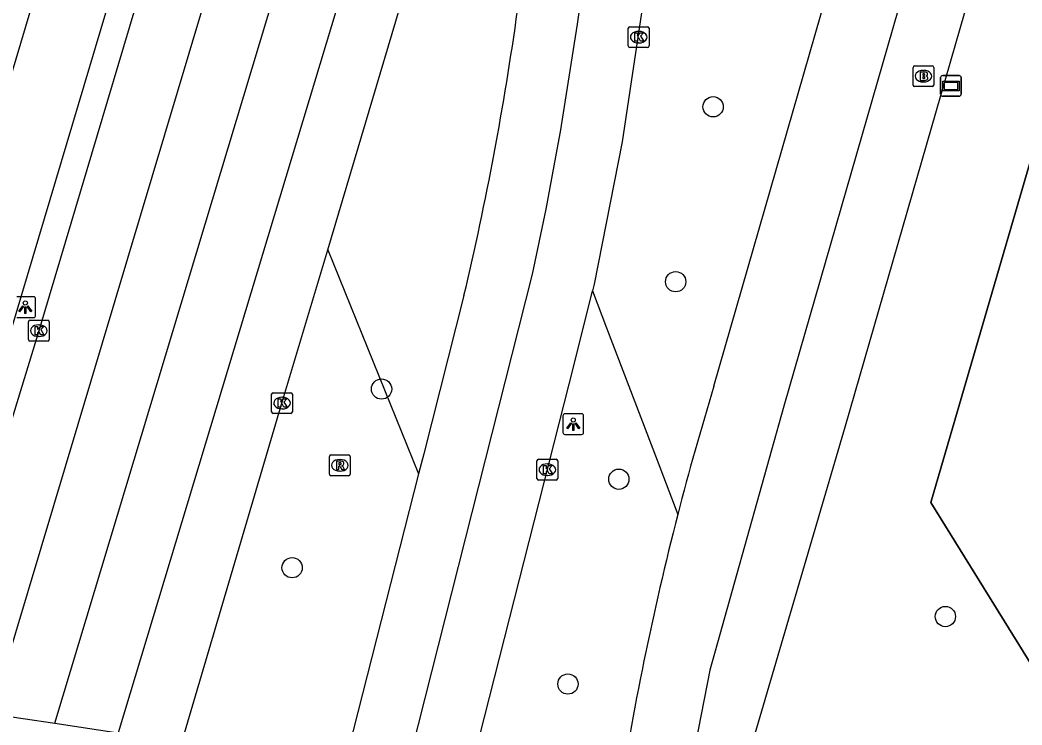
# Model space of a CAD drawing. Extents: x 159822 to 160765, y 380693 to 381634.
# Drawn here: x 160432.95 to 160481.27, y 380927.93 to 380961.92 of the extents above; entities that cross this region are included whole.
import ezdxf

# ---------------------------------------------------------------- set-up
doc = ezdxf.new("R2010")
doc.units = 0
for name, color, linetype in [('IMGEO_Berm_groen', 7, 'Continuous'), ('IMGEO_Boom', 7, 'Continuous'), ('IMGEO_Brandkraan', 7, 'Continuous'), ('IMGEO_Fietspad_gesloten', 7, 'Continuous'), ('IMGEO_Grasland_overig', 7, 'Continuous'), ('IMGEO_Hek', 7, 'Continuous'), ('IMGEO_Kolk', 7, 'Continuous'), ('IMGEO_Lichtpunt', 7, 'Continuous'), ('IMGEO_Rijbaan_regionaal_gesloten', 7, 'Continuous'), ('IMGEO_Rioolput', 7, 'Continuous'), ('IMGEO_Verklikker', 7, 'Continuous'), ('IMGEO_Voetpad_open', 7, 'Continuous')]:
    doc.layers.add(name, color=color, linetype=linetype)

msp = doc.modelspace()

# ---------------------------------------------------------------- linework, layer by layer
at = {"layer": 'IMGEO_Berm_groen'}
for points in [[(160447.785, 380950.845), (160452.171, 380940.037)], [(160460.555, 380948.867), (160461.237, 380947.079), (160463.67, 380940.698), (160464.67, 380938.076)]]:
    msp.add_lwpolyline(points, dxfattribs=at)
at = {"layer": 'IMGEO_Boom'}
for centre in [(160466.374, 380957.735), (160464.569, 380949.302), (160450.383, 380944.126), (160461.829, 380939.777), (160446.068, 380935.511), (160477.576, 380933.157), (160459.374, 380929.902)]:
    msp.add_circle(centre, 0.489, dxfattribs=at)
at = {"layer": 'IMGEO_Brandkraan'}
for p, q in [((160476.017, 380958.785), (160476.017, 380959.637)), ((160476.092, 380959.711), (160476.944, 380959.711)), ((160476.505, 380959.491), (160476.53, 380959.491)), ((160477.018, 380959.637), (160477.018, 380958.785)), ((160476.528, 380958.931), (160476.503, 380958.931)), ((160476.944, 380958.711), (160476.092, 380958.711))]:
    msp.add_line(p, q, dxfattribs=at)
for points in [[(160476.017, 380958.785), (160476.017, 380959.637)], [(160476.092, 380959.711), (160476.944, 380959.711)], [(160476.365, 380959.411), (160476.365, 380959.011), (160476.578, 380959.011)], [(160476.596, 380959.411), (160476.365, 380959.411)], [(160476.544, 380959.33), (160476.49, 380959.33), (160476.49, 380959.254)], [(160477.018, 380959.637), (160477.018, 380958.785)], [(160476.49, 380959.254), (160476.543, 380959.254)], [(160476.552, 380959.178), (160476.49, 380959.178), (160476.49, 380959.097)], [(160476.49, 380959.097), (160476.552, 380959.097)], [(160476.944, 380958.711), (160476.092, 380958.711)]]:
    msp.add_lwpolyline(points, dxfattribs=at)
for centre, radius, start, end in [((160476.094, 380959.635), 0.0765, 91.552, 178.448), ((160476.094, 380959.635), 0.0765, 91.552, 178.448), ((160476.545, 380959.292), 0.0379, 267.8285, 90.9355), ((160476.6, 380959.266), 0.145, 59.4692, 91.5367), ((160476.625, 380959.313), 0.0922, 285.5137, 58.1501), ((160476.942, 380959.635), 0.0765, 1.552, 88.448), ((160476.942, 380959.635), 0.0765, 1.552, 88.448), ((160476.553, 380959.137), 0.0404, 269.8759, 90.5077), ((160476.584, 380959.262), 0.251, 268.6676, 293.5347), ((160476.63, 380959.121), 0.105, 301.3115, 78.989), ((160476.094, 380958.787), 0.0765, 181.552, 268.448), ((160476.094, 380958.787), 0.0765, 181.552, 268.448), ((160476.942, 380958.787), 0.0765, 271.552, 358.448), ((160476.942, 380958.787), 0.0765, 271.552, 358.448)]:
    msp.add_arc(centre, radius, start, end, dxfattribs=at)
for centre, major_axis, ratio, start_param, end_param in [((160476.504, 380959.211), (-0.387, 0.002), 0.722429, 4.712389, 7.853982), ((160476.529, 380959.211), (-0.39, 0.002), 0.717154, 1.570796, 4.712389)]:
    msp.add_ellipse(centre, major_axis=major_axis, ratio=ratio, start_param=start_param, end_param=end_param, dxfattribs=at)
at = {"layer": 'IMGEO_Fietspad_gesloten'}
for points in [[(160466.416, 380944.268), (160482.464, 381000), (160482.962, 381001.729), (160488.36, 381020.483), (160496.093, 381046.616), (160500, 381059.744), (160519.133, 381124.033), (160522.926, 381137.273)], [(160523.114, 381125.096), (160500, 381047.442), (160499.436, 381045.547), (160492.063, 381020.603), (160486.22, 381000.302), (160486.133, 381000), (160486.07, 380999.782), (160469.778, 380943.304), (160466.218, 380930.567), (160464.818, 380923.425)], [(160421.756, 380929.632), (160421.998, 380930.129), (160423.044, 380932.278), (160424, 380934.038), (160425.296, 380936.759), (160426.108, 380938.6), (160426.813, 380940.474), (160427.763, 380943.321), (160444.659, 381000), (160447.353, 381009.038), (160448.292, 381011.77), (160449.427, 381014.696), (160450.637, 381017.472)], [(160430.556, 380940.447), (160448.338, 381000), (160450.353, 381006.75)]]:
    msp.add_lwpolyline(points, dxfattribs=at)
for centre, radius, start, end in [((160606.039, 380901.555), 146.011, 162.99041, 165.51516), ((160604.587, 380901.994), 144.494, 165.5395, 171.28688)]:
    msp.add_arc(centre, radius, start, end, dxfattribs=at)
at = {"layer": 'IMGEO_Grasland_overig'}
msp.add_lwpolyline([(160485.779, 380924.29), (160476.872, 380938.65), (160491.657, 380989.31), (160500, 380984.04), (160525.173, 380967.859), (160556.535, 380944.511)], dxfattribs=at)
at = {"layer": 'IMGEO_Hek'}
msp.add_lwpolyline([(160556.535, 380944.511), (160525.173, 380967.859), (160500, 380984.04), (160491.657, 380989.31), (160476.872, 380938.65), (160485.779, 380924.29)], dxfattribs=at)
at = {"layer": 'IMGEO_Kolk'}
for p, q in [((160462.285, 380960.668), (160462.285, 380961.52)), ((160462.36, 380961.594), (160463.212, 380961.594)), ((160462.773, 380961.374), (160462.798, 380961.374)), ((160463.286, 380961.52), (160463.286, 380960.668)), ((160462.796, 380960.814), (160462.771, 380960.814)), ((160463.212, 380960.594), (160462.36, 380960.594)), ((160433.353, 380946.514), (160433.353, 380947.366)), ((160433.428, 380947.44), (160434.28, 380947.44)), ((160433.841, 380947.22), (160433.866, 380947.22)), ((160434.354, 380947.366), (160434.354, 380946.514)), ((160434.28, 380946.44), (160433.428, 380946.44)), ((160433.864, 380946.66), (160433.839, 380946.66)), ((160445.083, 380943.024), (160445.083, 380943.876)), ((160445.158, 380943.95), (160446.01, 380943.95)), ((160446.084, 380943.876), (160446.084, 380943.024)), ((160445.571, 380943.73), (160445.596, 380943.73)), ((160446.01, 380942.95), (160445.158, 380942.95)), ((160445.594, 380943.17), (160445.569, 380943.17)), ((160457.88, 380939.811), (160457.88, 380940.663)), ((160457.955, 380940.737), (160458.807, 380940.737)), ((160458.368, 380940.517), (160458.393, 380940.517)), ((160458.881, 380940.663), (160458.881, 380939.811)), ((160458.391, 380939.957), (160458.366, 380939.957)), ((160458.807, 380939.737), (160457.955, 380939.737))]:
    msp.add_line(p, q, dxfattribs=at)
for points in [[(160462.285, 380960.668), (160462.285, 380961.52)], [(160462.36, 380961.594), (160463.212, 380961.594)], [(160462.606, 380961.294), (160462.729, 380961.294), (160462.729, 380961.143), (160462.859, 380961.294), (160463.023, 380961.294), (160462.877, 380961.143), (160463.03, 380960.894), (160462.878, 380960.894), (160462.793, 380961.058), (160462.729, 380960.991), (160462.729, 380960.894), (160462.606, 380960.894), (160462.606, 380961.294)], [(160463.286, 380961.52), (160463.286, 380960.668)], [(160463.212, 380960.594), (160462.36, 380960.594)], [(160433.353, 380946.514), (160433.353, 380947.366)], [(160433.428, 380947.44), (160434.28, 380947.44)], [(160434.354, 380947.366), (160434.354, 380946.514)], [(160433.674, 380947.14), (160433.797, 380947.14), (160433.797, 380946.989), (160433.927, 380947.14), (160434.091, 380947.14), (160433.945, 380946.989), (160434.098, 380946.74), (160433.946, 380946.74), (160433.861, 380946.904), (160433.797, 380946.837), (160433.797, 380946.74), (160433.674, 380946.74), (160433.674, 380947.14)], [(160434.28, 380946.44), (160433.428, 380946.44)], [(160445.083, 380943.024), (160445.083, 380943.876)], [(160445.158, 380943.95), (160446.01, 380943.95)], [(160446.084, 380943.876), (160446.084, 380943.024)], [(160445.404, 380943.65), (160445.527, 380943.65), (160445.527, 380943.499), (160445.657, 380943.65), (160445.821, 380943.65), (160445.675, 380943.499), (160445.828, 380943.25), (160445.676, 380943.25), (160445.591, 380943.414), (160445.527, 380943.347), (160445.527, 380943.25), (160445.404, 380943.25), (160445.404, 380943.65)], [(160446.01, 380942.95), (160445.158, 380942.95)], [(160457.88, 380939.811), (160457.88, 380940.663)], [(160457.955, 380940.737), (160458.807, 380940.737)], [(160458.201, 380940.437), (160458.324, 380940.437), (160458.324, 380940.286), (160458.454, 380940.437), (160458.618, 380940.437), (160458.472, 380940.286), (160458.625, 380940.037), (160458.473, 380940.037), (160458.388, 380940.201), (160458.324, 380940.134), (160458.324, 380940.037), (160458.201, 380940.037), (160458.201, 380940.437)], [(160458.881, 380940.663), (160458.881, 380939.811)], [(160458.807, 380939.737), (160457.955, 380939.737)]]:
    msp.add_lwpolyline(points, dxfattribs=at)
for centre, start, end in [((160462.362, 380961.518), 91.552, 178.448), ((160462.362, 380961.518), 91.552, 178.448), ((160463.21, 380961.518), 1.552, 88.448), ((160463.21, 380961.518), 1.552, 88.448), ((160462.362, 380960.67), 181.552, 268.448), ((160462.362, 380960.67), 181.552, 268.448), ((160463.21, 380960.67), 271.552, 358.448), ((160463.21, 380960.67), 271.552, 358.448), ((160433.43, 380947.364), 91.552, 178.448), ((160433.43, 380947.364), 91.552, 178.448), ((160434.278, 380947.364), 1.552, 88.448), ((160434.278, 380947.364), 1.552, 88.448), ((160433.43, 380946.516), 181.552, 268.448), ((160433.43, 380946.516), 181.552, 268.448), ((160434.278, 380946.516), 271.552, 358.448), ((160434.278, 380946.516), 271.552, 358.448), ((160445.16, 380943.874), 91.552, 178.448), ((160445.16, 380943.874), 91.552, 178.448), ((160446.008, 380943.874), 1.552, 88.448), ((160446.008, 380943.874), 1.552, 88.448), ((160445.16, 380943.026), 181.552, 268.448), ((160445.16, 380943.026), 181.552, 268.448), ((160446.008, 380943.026), 271.552, 358.448), ((160446.008, 380943.026), 271.552, 358.448), ((160457.957, 380940.661), 91.552, 178.448), ((160457.957, 380940.661), 91.552, 178.448), ((160458.805, 380940.661), 1.552, 88.448), ((160458.805, 380940.661), 1.552, 88.448), ((160457.957, 380939.813), 181.552, 268.448), ((160457.957, 380939.813), 181.552, 268.448), ((160458.805, 380939.813), 271.552, 358.448), ((160458.805, 380939.813), 271.552, 358.448)]:
    msp.add_arc(centre, 0.0765, start, end, dxfattribs=at)
for centre, major_axis, ratio, start_param, end_param in [((160462.772, 380961.094), (-0.387, 0.002), 0.722429, 4.712389, 7.853982), ((160462.797, 380961.094), (-0.39, 0.002), 0.717154, 1.570796, 4.712389), ((160433.84, 380946.94), (-0.387, 0.002), 0.722429, 4.712389, 7.853982), ((160433.865, 380946.94), (-0.39, 0.002), 0.717154, 1.570796, 4.712389), ((160445.57, 380943.45), (-0.387, 0.002), 0.722429, 4.712389, 7.853982), ((160445.595, 380943.45), (-0.39, 0.002), 0.717154, 1.570796, 4.712389), ((160458.367, 380940.237), (-0.387, 0.002), 0.722429, 4.712389, 7.853982), ((160458.392, 380940.237), (-0.39, 0.002), 0.717154, 1.570796, 4.712389)]:
    msp.add_ellipse(centre, major_axis=major_axis, ratio=ratio, start_param=start_param, end_param=end_param, dxfattribs=at)
at = {"layer": 'IMGEO_Lichtpunt'}
for p, q in [((160433.603, 380948.572), (160432.795, 380948.572)), ((160433.603, 380948.572), (160432.795, 380948.572)), ((160433.697, 380947.67), (160433.697, 380948.477)), ((160433.697, 380947.67), (160433.697, 380948.477)), ((160432.795, 380947.576), (160433.603, 380947.576)), ((160432.795, 380947.576), (160433.603, 380947.576)), ((160460.033, 380942.932), (160459.225, 380942.932)), ((160460.033, 380942.932), (160459.225, 380942.932)), ((160459.131, 380942.837), (160459.131, 380942.03)), ((160459.131, 380942.837), (160459.131, 380942.03)), ((160460.127, 380942.03), (160460.127, 380942.837)), ((160460.127, 380942.03), (160460.127, 380942.837)), ((160459.225, 380941.936), (160460.033, 380941.936)), ((160459.225, 380941.936), (160460.033, 380941.936))]:
    msp.add_line(p, q, dxfattribs=at)
for points in [[(160433.075, 380948.141), (160433.114, 380948.113), (160432.926, 380947.851), (160432.888, 380947.878), (160433.075, 380948.141)], [(160433.177, 380948.093), (160433.224, 380948.093), (160433.224, 380947.771), (160433.177, 380947.771), (160433.177, 380948.093)], [(160433.287, 380948.113), (160433.325, 380948.14), (160433.512, 380947.878), (160433.473, 380947.85), (160433.287, 380948.113)], [(160459.505, 380942.501), (160459.544, 380942.473), (160459.356, 380942.211), (160459.318, 380942.238), (160459.505, 380942.501)], [(160459.607, 380942.453), (160459.654, 380942.453), (160459.654, 380942.131), (160459.607, 380942.131), (160459.607, 380942.453)], [(160459.717, 380942.473), (160459.755, 380942.5), (160459.942, 380942.238), (160459.903, 380942.21), (160459.717, 380942.473)]]:
    msp.add_lwpolyline(points, dxfattribs=at)
for centre in [(160433.2, 380948.275), (160459.63, 380942.635)]:
    msp.add_circle(centre, 0.0994, dxfattribs=at)
for centre, start, end in [((160433.603, 380948.477), 0, 90), ((160433.603, 380948.477), 0, 90), ((160433.603, 380947.67), 270, 0), ((160433.603, 380947.67), 270, 360), ((160459.225, 380942.837), 90, 180), ((160459.225, 380942.837), 90, 180), ((160460.033, 380942.837), 0, 90), ((160460.033, 380942.837), 0, 90), ((160459.225, 380942.03), 180, 270), ((160459.225, 380942.03), 180, 270), ((160460.033, 380942.03), 270, 0), ((160460.033, 380942.03), 270, 360)]:
    msp.add_arc(centre, 0.0946, start, end, dxfattribs=at)
at = {"layer": 'IMGEO_Rijbaan_regionaal_gesloten'}
for points in [[(160431.563, 380928.471), (160460.217, 381024.213)], [(160434.62, 380928.014), (160444.892, 380962.111), (160463.101, 381020.38)], [(160467.166, 381017.237), (160466.878, 381012.712), (160466.376, 381004.494), (160466.095, 381000), (160464.999, 380982.447), (160464.537, 380975.222), (160464.12, 380971.26), (160463.459, 380965.817), (160461.991, 380956.044), (160460.635, 380949.189), (160460.555, 380948.867)], [(160451.57, 381006.365), (160449.668, 381000), (160446.12, 380988.129), (160439.986, 380967.488), (160433.854, 380946.94), (160431.774, 380940.203)], [(160461.067, 381005.062), (160437.683, 380927.555)], [(160451.528, 380925.417), (160456.687, 380945.785), (160457.656, 380949.671), (160458.322, 380952.792), (160458.909, 380955.929), (160459.012, 380956.526), (160459.827, 380961.713), (160460.48, 380966.299), (160461.141, 380971.742), (160461.558, 380975.704), (160462.02, 380982.929), (160462.287, 380991.799)], [(160447.785, 380950.845), (160451.425, 380963.063), (160457.918, 380984.56), (160459.182, 380988.633)], [(160440.746, 380927.096), (160445.582, 380943.45), (160447.785, 380950.845)], [(160454.516, 380924.933), (160454.533, 380925.04), (160454.622, 380925.463), (160459.666, 380945.303), (160460.555, 380948.867)], [(160454.358, 380948.631), (160452.418, 380941.003), (160452.171, 380940.037)], [(160452.171, 380940.037), (160448.557, 380925.898)], [(160431.563, 380928.471), (160434.62, 380928.014)], [(160434.62, 380928.014), (160437.683, 380927.555)]]:
    msp.add_lwpolyline(points, dxfattribs=at)
msp.add_arc((160311.225, 380982.644), 147.119, 346.63279, 352.09021, dxfattribs=at)
at = {"layer": 'IMGEO_Rioolput'}
for p, q in [((160447.945, 380940.948), (160448.797, 380940.948)), ((160447.87, 380940.022), (160447.87, 380940.874)), ((160448.358, 380940.728), (160448.383, 380940.728)), ((160448.871, 380940.874), (160448.871, 380940.022)), ((160448.797, 380939.948), (160447.945, 380939.948)), ((160448.381, 380940.168), (160448.356, 380940.168))]:
    msp.add_line(p, q, dxfattribs=at)
for points in [[(160447.945, 380940.948), (160448.797, 380940.948)], [(160447.87, 380940.022), (160447.87, 380940.874)], [(160448.459, 380940.646), (160448.207, 380940.648), (160448.207, 380940.248)], [(160448.385, 380940.567), (160448.331, 380940.567), (160448.331, 380940.486)], [(160448.331, 380940.486), (160448.383, 380940.486)], [(160448.871, 380940.874), (160448.871, 380940.022)], [(160448.797, 380939.948), (160447.945, 380939.948)], [(160448.207, 380940.248), (160448.331, 380940.248), (160448.331, 380940.41), (160448.342, 380940.41)], [(160448.389, 380940.381), (160448.46, 380940.248), (160448.6, 380940.248), (160448.535, 380940.374)]]:
    msp.add_lwpolyline(points, dxfattribs=at)
for centre, radius, start, end in [((160447.947, 380940.872), 0.0765, 91.552, 178.448), ((160447.947, 380940.872), 0.0765, 91.552, 178.448), ((160448.795, 380940.872), 0.0765, 1.552, 88.448), ((160448.795, 380940.872), 0.0765, 1.552, 88.448), ((160448.367, 380940.675), 0.19, 274.7715, 282.9687), ((160448.391, 380940.471), 0.0964, 77.0061, 93.1865), ((160448.405, 380940.528), 0.0378, 276.6634, 79.6772), ((160448.458, 380940.536), 0.109, 350.3612, 89.416), ((160448.456, 380940.536), 0.112, 277.5842, 350.9817), ((160447.947, 380940.024), 0.0765, 181.552, 268.448), ((160447.947, 380940.024), 0.0765, 181.552, 268.448), ((160448.341, 380940.357), 0.0533, 26.0293, 88.6989), ((160448.44, 380940.321), 0.108, 29.5134, 73.7905), ((160448.795, 380940.024), 0.0765, 271.552, 358.448), ((160448.795, 380940.024), 0.0765, 271.552, 358.448)]:
    msp.add_arc(centre, radius, start, end, dxfattribs=at)
for centre, major_axis, ratio, start_param, end_param in [((160448.357, 380940.448), (-0.387, 0.002), 0.722429, 4.712389, 7.853982), ((160448.382, 380940.448), (-0.39, 0.002), 0.717154, 1.570796, 4.712389)]:
    msp.add_ellipse(centre, major_axis=major_axis, ratio=ratio, start_param=start_param, end_param=end_param, dxfattribs=at)
at = {"layer": 'IMGEO_Verklikker'}
for p, q in [((160477.35, 380958.344), (160477.35, 380959.144)), ((160477.35, 380959.144), (160477.35, 380958.344)), ((160477.45, 380959.244), (160478.24, 380959.244)), ((160478.24, 380959.244), (160477.45, 380959.244)), ((160478.34, 380959.144), (160478.34, 380958.344)), ((160478.34, 380958.344), (160478.34, 380959.144)), ((160478.24, 380958.244), (160477.45, 380958.244)), ((160477.45, 380958.244), (160478.24, 380958.244))]:
    msp.add_line(p, q, dxfattribs=at)
for points in [[(160477.451, 380958.976), (160478.239, 380958.976), (160478.239, 380958.512), (160477.451, 380958.512), (160477.451, 380958.976)], [(160477.516, 380958.911), (160477.516, 380958.577), (160478.174, 380958.577), (160478.174, 380958.911), (160477.516, 380958.911)]]:
    msp.add_lwpolyline(points, dxfattribs=at)
for centre, start, end in [((160477.45, 380959.144), 90, 180), ((160477.45, 380959.144), 90, 180), ((160478.24, 380959.144), 0, 90), ((160478.24, 380959.144), 360, 90), ((160477.45, 380958.344), 180, 270), ((160477.45, 380958.344), 180, 270), ((160478.24, 380958.344), 270, 0), ((160478.24, 380958.344), 270, 0)]:
    msp.add_arc(centre, 0.1, start, end, dxfattribs=at)
at = {"layer": 'IMGEO_Voetpad_open'}
msp.add_lwpolyline([(160467.097, 380923.083), (160472.756, 380942.35), (160488.426, 380996.62)], dxfattribs=at)

doc.saveas('drawing.dxf')
